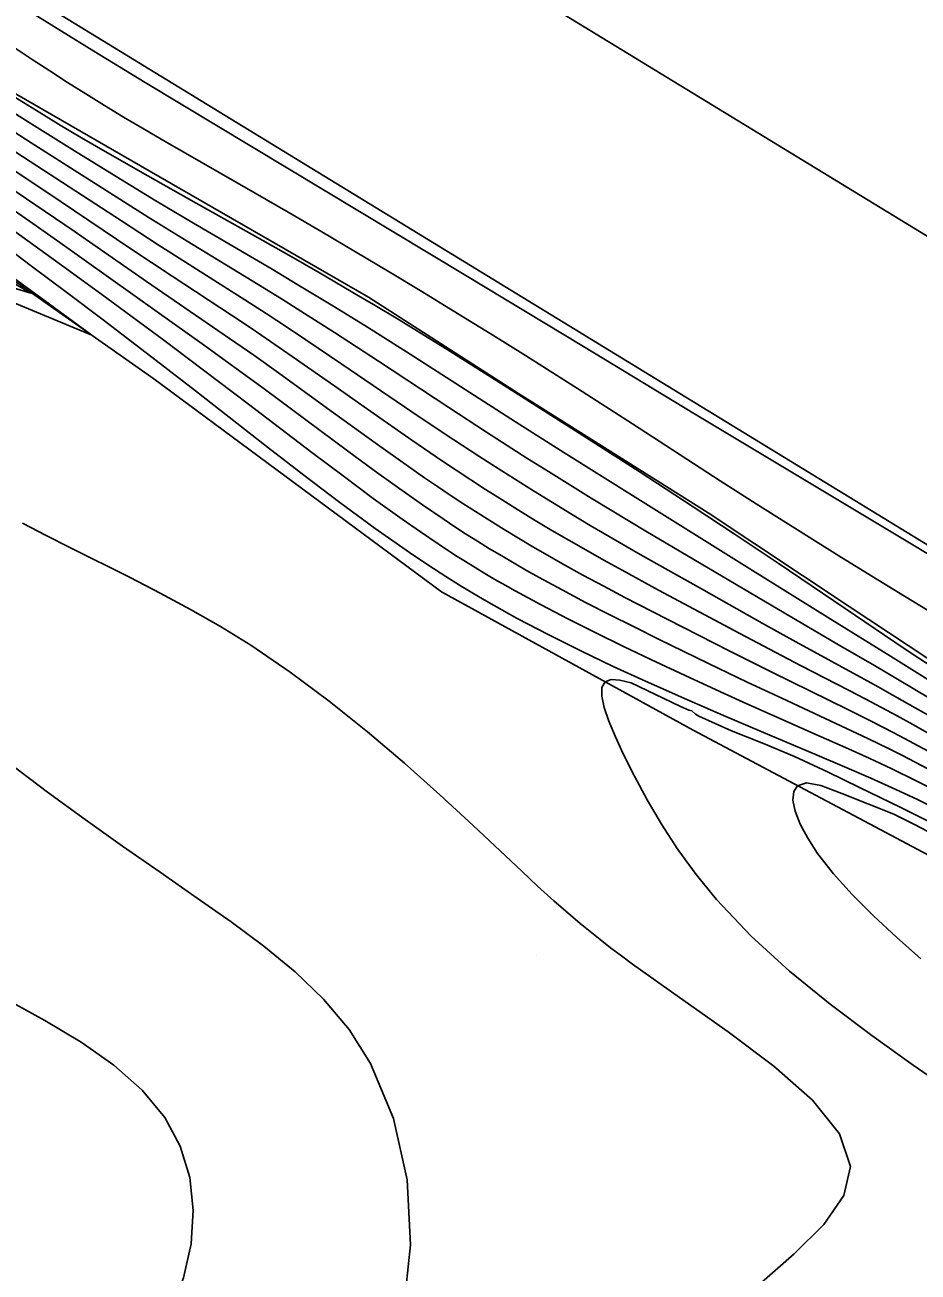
# Model space of a CAD drawing. Extents: x 2356077 to 2359823, y 225951 to 227822.
# Drawn here: x 2357685.8 to 2357727, y 226581.4 to 226638.8 of the extents above; entities that cross this region are included whole.
import ezdxf

# ---------------------------------------------------------------- set-up
doc = ezdxf.new("R2010")
doc.units = 0
for name, color, linetype in [('DTM Contours Major', 7, 'Continuous'), ('DTM Contours Minor', 7, 'Continuous'), ('Exist DTM Crownline', 7, 'Continuous'), ('Exist DTM Drainline', 7, 'Continuous'), ('Exist Roads EOP', 7, 'Continuous'), ('PH Exist DTM Breakline', 7, 'Continuous'), ('PH Exist DTM Point', 7, 'Continuous')]:
    doc.layers.add(name, color=color, linetype=linetype)

msp = doc.modelspace()

# ---------------------------------------------------------------- linework, layer by layer
at = {"layer": 'DTM Contours Major'}
for points in [[(2357685.388, 226637.753), (2357686.175, 226637.228), (2357686.977, 226636.702), (2357687.796, 226636.175), (2357688.635, 226635.647), (2357689.495, 226635.115), (2357690.38, 226634.58), (2357691.32, 226634.022), (2357692.288, 226633.457), (2357696.433, 226631.074), (2357697.953, 226630.193), (2357699.501, 226629.289), (2357701.057, 226628.372), (2357702.599, 226627.454), (2357704.106, 226626.548), (2357705.557, 226625.665), (2357707.263, 226624.613), (2357708.877, 226623.604), (2357711.277, 226622.08), (2357713.801, 226620.456), (2357717.848, 226617.841), (2357719.504, 226616.78), (2357721.815, 226615.319), (2357723.308, 226614.387), (2357724.824, 226613.449), (2357726.335, 226612.521), (2357727.818, 226611.619)], [(2357688.911, 226624.536), (2357678.827, 226631.916), (2357678.619, 226632.042), (2357672.855, 226634.896), (2357674.452, 226634.305), (2357674.915, 226634.135), (2357675.217, 226634.017), (2357675.41, 226633.922), (2357675.547, 226633.824), (2357675.683, 226633.694), (2357675.868, 226633.505), (2357676.651, 226630.826), (2357680.35, 226630.007), (2357681.601, 226629.187), (2357682.986, 226628.32), (2357684.493, 226627.413), (2357686.11, 226626.475), (2357679.344, 226628.511), (2357688.911, 226624.536)], [(2357685.111, 226632.273), (2357686.842, 226631.121), (2357690.72, 226628.518), (2357692.611, 226627.262), (2357695.34, 226625.461), (2357696.247, 226624.855), (2357697.149, 226624.245), (2357698.142, 226623.562), (2357700.101, 226622.191), (2357702.017, 226620.841), (2357703.648, 226619.706), (2357705.015, 226618.776), (2357705.693, 226618.324), (2357706.369, 226617.879), (2357707.046, 226617.441), (2357707.805, 226616.959), (2357708.566, 226616.484), (2357709.331, 226616.016), (2357710.1, 226615.555), (2357710.874, 226615.1), (2357711.652, 226614.652), (2357712.488, 226614.182), (2357713.327, 226613.717), (2357715.006, 226612.806), (2357718.742, 226610.808), (2357720.109, 226610.084), (2357721.537, 226609.342), (2357723.778, 226608.189), (2357724.525, 226607.798), (2357725.272, 226607.402), (2357725.989, 226607.013), (2357726.706, 226606.618), (2357728.142, 226605.81)], [(2357727.514, 226602.13), (2357726.156, 226602.806), (2357724.265, 226603.726), (2357722.781, 226604.434), (2357721.267, 226605.148), (2357719.837, 226605.75), (2357718.363, 226606.325), (2357716.856, 226606.998), (2357716.714, 226607.093), (2357716.545, 226607.254), (2357716.404, 226607.284), (2357716.264, 226607.335), (2357715.986, 226607.456), (2357713.741, 226608.535), (2357713.224, 226608.667), (2357712.819, 226608.69), (2357712.542, 226608.585), (2357712.399, 226608.328), (2357712.393, 226607.929), (2357712.506, 226607.406), (2357712.72, 226606.776), (2357713.019, 226606.057), (2357713.385, 226605.266), (2357713.895, 226604.241), (2357714.482, 226603.155), (2357715.149, 226602.026), (2357715.901, 226600.873), (2357716.742, 226599.715), (2357717.677, 226598.569), (2357719.276, 226596.882), (2357721.042, 226595.271), (2357722.913, 226593.742), (2357724.829, 226592.298), (2357726.731, 226590.945), (2357728.557, 226589.686)]]:
    msp.add_lwpolyline(points, dxfattribs=at)
at = {"layer": 'DTM Contours Minor'}
for points in [[(2357685.222, 226639.975), (2357687.524, 226638.527), (2357689.013, 226637.606), (2357691.378, 226636.172), (2357706.139, 226627.288), (2357711.546, 226624.019), (2357716.665, 226620.922), (2357726.565, 226614.979), (2357729.837, 226613.007)], [(2357683.283, 226635.214), (2357686.132, 226633.387), (2357689.41, 226631.301), (2357691.516, 226629.976), (2357693.304, 226628.871), (2357696.573, 226626.872), (2357697.652, 226626.206), (2357698.713, 226625.541), (2357700.091, 226624.658), (2357702.113, 226623.335), (2357705.35, 226621.206), (2357707.086, 226620.077), (2357708.951, 226618.884), (2357709.941, 226618.259), (2357710.929, 226617.643), (2357711.909, 226617.037), (2357712.877, 226616.446), (2357714.42, 226615.517), (2357721.124, 226611.557), (2357723.404, 226610.232), (2357724.954, 226609.331), (2357726.569, 226608.375), (2357730.992, 226605.734)], [(2357685.374, 226635.49), (2357686.364, 226634.876), (2357687.388, 226634.256), (2357688.443, 226633.629), (2357689.529, 226632.995), (2357691.494, 226631.868), (2357693.72, 226630.613), (2357696.544, 226629.029), (2357697.985, 226628.214), (2357699.428, 226627.389), (2357701.201, 226626.356), (2357701.879, 226625.953), (2357703.062, 226625.242), (2357704.236, 226624.524), (2357705.404, 226623.801), (2357707.733, 226622.337), (2357711.521, 226619.926), (2357714.109, 226618.262), (2357716.605, 226616.638), (2357718.542, 226615.361), (2357720.514, 226614.044), (2357723.595, 226611.961), (2357725.881, 226610.409), (2357726.722, 226609.846), (2357727.552, 226609.299)], [(2357684.991, 226634.984), (2357686.037, 226634.32), (2357688.117, 226633.017), (2357690.233, 226631.714), (2357691.868, 226630.725), (2357693.603, 226629.694), (2357697.215, 226627.571), (2357698.406, 226626.863), (2357700.09, 226625.846), (2357701.61, 226624.904), (2357703.566, 226623.668), (2357708.424, 226620.555), (2357710.651, 226619.139), (2357713.93, 226617.077), (2357719.212, 226613.789), (2357722.903, 226611.488), (2357725.69, 226609.759), (2357729.317, 226607.5)], [(2357683.507, 226634.2), (2357686.084, 226632.533), (2357690.278, 226629.794), (2357691.975, 226628.697), (2357695.954, 226626.166), (2357696.944, 226625.53), (2357697.923, 226624.892), (2357698.769, 226624.331), (2357700.433, 226623.208), (2357703.65, 226621.017), (2357705.188, 226619.987), (2357706.729, 226618.974), (2357707.504, 226618.474), (2357708.374, 226617.92), (2357709.248, 226617.373), (2357710.122, 226616.833), (2357710.995, 226616.302), (2357711.865, 226615.781), (2357712.73, 226615.273), (2357714.168, 226614.445), (2357716.985, 226612.859), (2357719.892, 226611.229), (2357721.333, 226610.431), (2357724.478, 226608.712), (2357725.117, 226608.357), (2357725.875, 226607.929), (2357727.412, 226607.045)], [(2357684.851, 226631.538), (2357685.915, 226630.817), (2357688.098, 226629.319), (2357691.437, 226627.014), (2357694.724, 226624.759), (2357696.368, 226623.613), (2357697.506, 226622.803), (2357699.767, 226621.17), (2357701.965, 226619.582), (2357703.024, 226618.827), (2357704.238, 226617.98), (2357704.832, 226617.575), (2357705.42, 226617.179), (2357706.004, 226616.794), (2357706.587, 226616.416), (2357707.24, 226616.002), (2357707.895, 226615.595), (2357708.555, 226615.195), (2357709.221, 226614.8), (2357709.896, 226614.409), (2357710.582, 226614.021), (2357711.525, 226613.5), (2357712.485, 226612.984), (2357713.456, 226612.471), (2357715.407, 226611.461), (2357718.319, 226609.977), (2357720.246, 226609.013), (2357723.718, 226607.315), (2357724.578, 226606.887), (2357725.428, 226606.454), (2357726.1, 226606.104), (2357726.765, 226605.75), (2357728.085, 226605.032)], [(2357684.989, 226630.519), (2357686.201, 226629.676), (2357687.437, 226628.808), (2357691.925, 226625.619), (2357694.1, 226624.066), (2357695.557, 226623.012), (2357696.847, 226622.064), (2357700.686, 226619.214), (2357701.914, 226618.313), (2357703.096, 226617.461), (2357704.134, 226616.731), (2357705.139, 226616.048), (2357705.634, 226615.721), (2357706.127, 226615.401), (2357706.677, 226615.053), (2357707.23, 226614.711), (2357707.788, 226614.375), (2357708.353, 226614.042), (2357708.927, 226613.713), (2357709.513, 226613.384), (2357710.564, 226612.812), (2357711.649, 226612.24), (2357712.757, 226611.672), (2357713.878, 226611.108), (2357715.001, 226610.552), (2357717.312, 226609.425), (2357719.087, 226608.574), (2357720.679, 226607.827), (2357722.677, 226606.901), (2357723.664, 226606.439), (2357724.636, 226605.977), (2357725.587, 226605.512), (2357726.208, 226605.201), (2357726.82, 226604.888), (2357728.02, 226604.257)], [(2357684.528, 226628.927), (2357686.147, 226627.721), (2357687.765, 226626.506), (2357689.376, 226625.288), (2357691.876, 226623.379), (2357693.685, 226621.98), (2357697.008, 226619.388), (2357698.678, 226618.097), (2357700.335, 226616.841), (2357701.961, 226615.644), (2357703.542, 226614.531), (2357704.384, 226613.965), (2357705.217, 226613.426), (2357705.837, 226613.039), (2357706.461, 226612.662), (2357707.091, 226612.293), (2357708.505, 226611.505), (2357709.956, 226610.743), (2357711.433, 226610.006), (2357712.921, 226609.295), (2357714.407, 226608.61), (2357716.304, 226607.764), (2357717.993, 226607.031), (2357719.727, 226606.294), (2357722.315, 226605.204), (2357723.568, 226604.67), (2357724.778, 226604.145), (2357725.933, 226603.627), (2357726.923, 226603.167), (2357727.872, 226602.709)], [(2357685.418, 226629.277), (2357686.799, 226628.289), (2357688.2, 226627.273), (2357689.607, 226626.243), (2357692.231, 226624.303), (2357694.063, 226622.934), (2357696.133, 226621.366), (2357699.053, 226619.14), (2357700.484, 226618.059), (2357701.873, 226617.028), (2357703.202, 226616.069), (2357704.043, 226615.481), (2357704.86, 226614.928), (2357705.665, 226614.403), (2357706.114, 226614.119), (2357706.564, 226613.841), (2357707.017, 226613.568), (2357707.475, 226613.298), (2357707.94, 226613.031), (2357708.414, 226612.764), (2357709.596, 226612.122), (2357710.825, 226611.483), (2357712.086, 226610.849), (2357713.367, 226610.224), (2357714.652, 226609.611), (2357716.458, 226608.768), (2357718.031, 226608.046), (2357719.077, 226607.574), (2357722.498, 226606.059), (2357723.613, 226605.56), (2357724.7, 226605.065), (2357725.751, 226604.573), (2357726.869, 226604.029), (2357727.947, 226603.484)], [(2357719.626, 226580.824), (2357721.258, 226582.253), (2357722.623, 226583.608), (2357723.544, 226584.933), (2357723.844, 226586.271), (2357723.335, 226587.773), (2357722.093, 226589.322), (2357720.318, 226590.898), (2357718.212, 226592.481), (2357715.976, 226594.05), (2357713.812, 226595.584), (2357713.299, 226595.965), (2357712.802, 226596.343), (2357712.32, 226596.718), (2357711.852, 226597.093), (2357711.397, 226597.466), (2357710.953, 226597.84), (2357710.186, 226598.509), (2357709.441, 226599.182), (2357708.708, 226599.862), (2357706.478, 226601.969), (2357704.94, 226603.388), (2357703.31, 226604.836), (2357701.607, 226606.28), (2357699.848, 226607.688), (2357698.051, 226609.027), (2357696.232, 226610.265), (2357694.845, 226611.123), (2357693.456, 226611.918), (2357692.066, 226612.666), (2357690.677, 226613.381), (2357687.899, 226614.773), (2357686.817, 226615.323), (2357685.732, 226615.891)], [(2357703.258, 226579.628), (2357703.581, 226582.667), (2357703.427, 226585.655), (2357702.812, 226588.477), (2357701.751, 226591.016), (2357700.759, 226592.574), (2357699.588, 226593.972), (2357698.272, 226595.242), (2357696.841, 226596.42), (2357695.328, 226597.539), (2357693.766, 226598.633), (2357692.059, 226599.815), (2357690.337, 226601.015), (2357688.609, 226602.242), (2357686.881, 226603.503), (2357685.16, 226604.807)], [(2357727.733, 226601.518), (2357726.784, 226602.018), (2357725.841, 226602.499), (2357723.439, 226603.441), (2357722.473, 226603.818), (2357721.812, 226603.929), (2357721.41, 226603.799), (2357721.23, 226603.531), (2357721.196, 226603.133), (2357721.299, 226602.627), (2357721.529, 226602.036), (2357721.876, 226601.382), (2357722.328, 226600.686), (2357723.058, 226599.751), (2357723.923, 226598.792), (2357724.9, 226597.815), (2357725.961, 226596.829), (2357727.082, 226595.84)], [(2357685.066, 226566.734), (2357686.853, 226569.637), (2357687.792, 226571.634), (2357688.81, 226573.436), (2357689.851, 226575.087), (2357690.857, 226576.632), (2357691.77, 226578.114), (2357692.535, 226579.577), (2357693.131, 226581.147), (2357693.484, 226582.72), (2357693.584, 226584.271), (2357693.423, 226585.775), (2357692.989, 226587.205), (2357692.273, 226588.536), (2357691.235, 226589.791), (2357689.934, 226590.937), (2357688.423, 226591.999), (2357686.754, 226593.002), (2357684.976, 226593.97)]]:
    msp.add_lwpolyline(points, dxfattribs=at)
at = {"layer": 'Exist DTM Crownline'}
msp.add_lwpolyline([(2357590.508, 226712.367), (2357667.74, 226665.482), (2357750.251, 226615.14), (2357829.29, 226567.098), (2357910.169, 226517.915), (2357961.465, 226486.673)], dxfattribs=at)
at = {"layer": 'Exist DTM Drainline'}
msp.add_spline([(2357699.586, 226858.192), (2357670.366, 226820.782), (2357623.327, 226796.892), (2357587.218, 226772.268), (2357568.803, 226744.252), (2357555.19, 226717.62), (2357555.017, 226695.126), (2357553.473, 226672.759), (2357563.697, 226642.736), (2357576.526, 226627.993), (2357663.798, 226499.169), (2357732.721, 226415.647), (2357803.211, 226342.215), (2357874.586, 226264.309)], degree=3, dxfattribs=at)
at = {"layer": 'Exist Roads EOP'}
msp.add_lwpolyline([(2357585.012, 226702.272), (2357661.784, 226654.999), (2357743.586, 226604.975), (2357823.13, 226556.738), (2357904.149, 226507.742), (2357955.084, 226476.749)], dxfattribs=at)
at = {"layer": 'PH Exist DTM Breakline'}
for points in [[(2357579.25, 226688.575), (2357584.18, 226686.673), (2357589.01, 226686.304), (2357593.08, 226684.316), (2357600.735, 226680.102), (2357612.526, 226672.974), (2357625.828, 226664.946), (2357637.971, 226657.747), (2357649.396, 226649.496), (2357662.319, 226641.99), (2357678.414, 226631.91), (2357691.774, 226622.525), (2357705.009, 226612.733), (2357716.598, 226606.353), (2357728.161, 226600.217), (2357739.458, 226593.989), (2357755.739, 226584.635), (2357768.976, 226576.044), (2357776.971, 226569.329), (2357790.061, 226561.693), (2357805.345, 226553.286), (2357821.154, 226543.617)], [(2357824.479, 226550.705), (2357817.399, 226555.254), (2357811.401, 226558.556), (2357804.573, 226561.296), (2357797.365, 226565.206), (2357789.982, 226569.751), (2357783.983, 226573.524), (2357777.591, 226577.993), (2357771.093, 226582.278), (2357764.028, 226586.387), (2357756.616, 226590.751), (2357750.248, 226594.799), (2357744.139, 226598.372), (2357738.116, 226602.573), (2357730.077, 226607.886), (2357723.775, 226612.055), (2357717.285, 226616.354), (2357708.562, 226621.851), (2357701.654, 226626.295), (2357691.562, 226632.096), (2357683.456, 226636.772)]]:
    msp.add_lwpolyline(points, dxfattribs=at)
at = {"layer": 'PH Exist DTM Point'}
msp.add_line((2357709.381, 226596.008), (2357709.381, 226596.008), dxfattribs=at)

doc.saveas('drawing.dxf')
